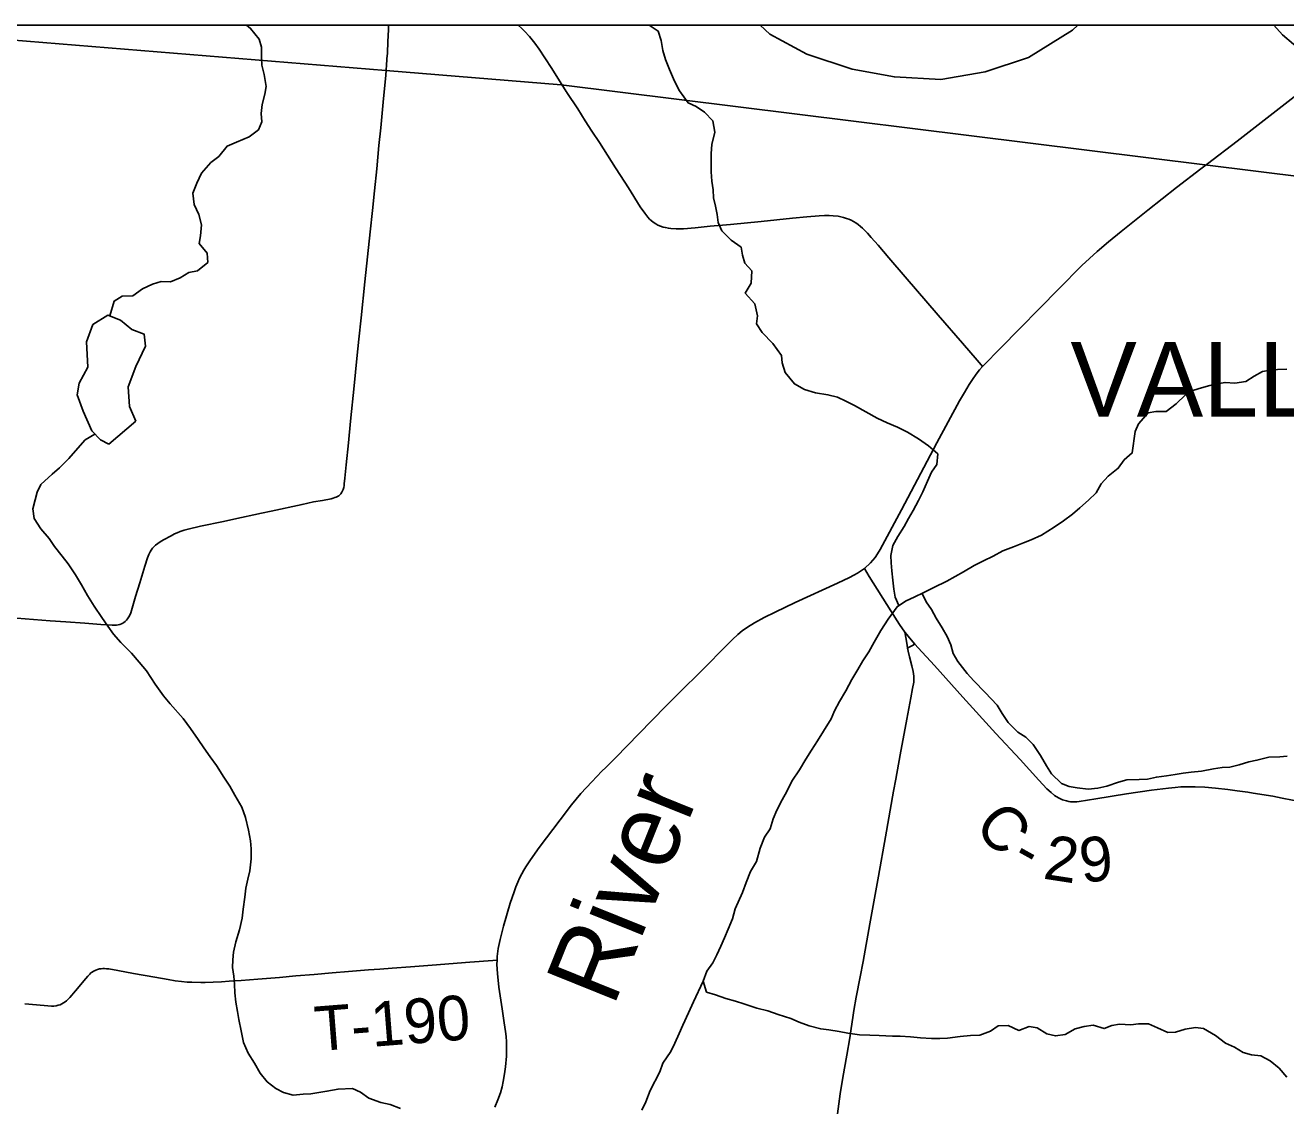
# Model space of a CAD drawing. Extents: x 0 to 1101, y 0 to 440.
# Drawn here: x 842.564 to 844.169, y 380.529 to 381.906 of the extents above; entities that cross this region are included whole.
import ezdxf

# ---------------------------------------------------------------- set-up
doc = ezdxf.new("R2010")
doc.units = 0
for name, color, linetype in [('GM_X_Corporation_Text', 7, 'Continuous'), ('GM_X_County_Road', 7, 'Continuous'), ('GM_X_County_Road_Text', 7, 'Continuous'), ('GM_X_Major_River', 7, 'Continuous'), ('GM_X_Major_River_Text', 7, 'Continuous'), ('GM_X_Minor_Lake', 7, 'Continuous'), ('GM_X_Minor_River', 7, 'Continuous'), ('GM_X_Rail_Line', 7, 'Continuous'), ('GM_X_Township_Road', 7, 'Continuous'), ('GM_X_Township_Road_Text', 7, 'Continuous'), ('SH_Cut_Line', 7, 'Continuous')]:
    doc.layers.add(name, color=color, linetype=linetype)

msp = doc.modelspace()

# ---------------------------------------------------------------- linework, layer by layer
at = {"layer": 'GM_X_County_Road'}
for points in [[(844.7118, 381.648), (844.0658, 381.7282), (843.2462, 381.8298), (843.023, 381.8481), (842.3157, 381.9059), (841.8133, 381.9059), (841.796, 381.7031), (841.7269, 380.895), (841.7131, 380.7514), (841.6309, 379.8967), (841.5774, 379.349), (841.4936, 378.5206), (841.4843, 378.4003), (841.4351, 377.8808), (841.3964, 377.4824), (841.3566, 377.073), (841.3385, 376.8863), (842.3434, 376.7867), (843.147, 376.7122), (843.2235, 376.704), (843.7743, 376.6401), (844.4941, 376.5699)], [(843.1917, 381.9059), (843.1962, 381.9019), (843.1998, 381.8984), (843.2059, 381.8915), (843.2094, 381.8873), (843.2129, 381.883), (843.2183, 381.8753), (843.2254, 381.8642), (843.2343, 381.8506), (843.2528, 381.8216), (843.2532, 381.8209)], [(844.0691, 381.7292), (844.1069, 381.7581), (844.1681, 381.8059), (844.2162, 381.8433), (844.2228, 381.8484), (844.2292, 381.8538), (844.2348, 381.8592), (844.2406, 381.865), (844.2644, 381.8921), (844.2761, 381.9059)], [(843.2532, 381.8209), (843.2537, 381.8202), (843.2674, 381.7994), (843.277, 381.7842), (843.2855, 381.7711), (843.295, 381.7565), (843.3155, 381.7242), (843.3217, 381.7146), (843.3319, 381.6986), (843.3471, 381.6745), (843.3528, 381.6664), (843.3566, 381.6616), (843.3589, 381.6591), (843.3609, 381.6573), (843.3636, 381.6549), (843.3667, 381.6529), (843.3696, 381.6513), (843.3729, 381.6499), (843.3764, 381.6488), (843.379, 381.6481), (843.3829, 381.6473), (843.3862, 381.647), (843.3929, 381.6466), (843.4021, 381.6468), (843.4168, 381.6479), (843.4359, 381.6498), (843.4619, 381.6522), (843.5009, 381.6559), (843.541, 381.6601), (843.559, 381.6618), (843.5748, 381.6631), (843.5815, 381.6634), (843.5876, 381.6635), (843.5927, 381.6633), (843.5989, 381.6626), (843.6024, 381.6619), (843.6059, 381.661), (843.6095, 381.6599), (843.6125, 381.6588), (843.6154, 381.6575), (843.6187, 381.6558), (843.6216, 381.6541), (843.6246, 381.652), (843.6276, 381.6497), (843.6302, 381.6473), (843.6363, 381.6411), (843.6412, 381.6354), (843.6498, 381.6257), (843.6636, 381.6096), (843.6842, 381.5855), (843.7264, 381.5366), (843.7572, 381.5009), (843.7761, 381.4792), (843.781, 381.4735), (843.7829, 381.4714)], [(843.7829, 381.4714), (843.7839, 381.4724), (843.8056, 381.4948), (843.8802, 381.5704), (843.9095, 381.6), (843.9192, 381.6089), (843.9288, 381.6176), (843.9434, 381.6301), (843.9592, 381.6433), (843.9933, 381.6704), (844.03, 381.6991), (844.0609, 381.723), (844.0691, 381.7292)], [(843.6325, 381.2139), (843.6404, 381.2214), (843.6433, 381.2246), (843.6461, 381.2281), (843.6491, 381.2327), (843.6527, 381.2385), (843.6795, 381.2889), (843.7248, 381.374), (843.7535, 381.4277), (843.7597, 381.4384), (843.7658, 381.4486), (843.7699, 381.4546), (843.7746, 381.4615), (843.7789, 381.4669), (843.7829, 381.4714)], [(843.1617, 380.528), (843.1659, 380.5377), (843.169, 380.5466), (843.1712, 380.5543), (843.1726, 380.5608), (843.1734, 380.5654), (843.1745, 380.5735), (843.1753, 380.5796), (843.1766, 380.5933), (843.1769, 380.6033), (843.1767, 380.6113), (843.1762, 380.6182), (843.1756, 380.6246), (843.1739, 380.6358), (843.1712, 380.6534), (843.1671, 380.6808), (843.1651, 380.6983), (843.1646, 380.71), (843.1647, 380.7152), (843.165, 380.7199), (843.1663, 380.7303), (843.1686, 380.7418), (843.173, 380.7586), (843.1816, 380.7878), (843.1865, 380.8025), (843.1888, 380.8088), (843.1911, 380.8146), (843.1935, 380.82), (843.1961, 380.8252), (843.1989, 380.8301), (843.2014, 380.8343), (843.2072, 380.8431), (843.2184, 380.8587), (843.2449, 380.8939), (843.2597, 380.9131), (843.2716, 380.9274), (843.2854, 380.9425), (843.2983, 380.9559), (843.3031, 380.9608), (843.3158, 380.9736), (843.3454, 381.0037), (843.3798, 381.0388), (843.4034, 381.0625), (843.419, 381.0777), (843.4326, 381.0913), (843.4508, 381.11), (843.4644, 381.1237), (843.4712, 381.1299), (843.477, 381.1346), (843.4835, 381.1392), (843.4924, 381.1448), (843.5049, 381.1517), (843.5187, 381.1587), (843.5445, 381.171), (843.5982, 381.1955), (843.6133, 381.2028), (843.6188, 381.2056), (843.6235, 381.2082), (843.6275, 381.2108), (843.6325, 381.2139)], [(843.6325, 381.2139), (843.6386, 381.2041), (843.666, 381.16), (843.677, 381.1428), (843.6839, 381.1332), (843.6842, 381.1327), (843.692, 381.1231), (843.6967, 381.1177), (843.701, 381.1129), (843.7216, 381.0905), (843.7576, 381.0502), (843.7998, 381.0038), (843.8308, 380.9708), (843.8546, 380.9446), (843.8647, 380.9337), (843.8701, 380.9287), (843.8747, 380.925), (843.8795, 380.9219), (843.8846, 380.9196), (843.8898, 380.9182), (843.8927, 380.9176), (843.895, 380.9172), (843.8975, 380.9169), (843.9, 380.917), (843.9031, 380.9171), (843.9061, 380.9175), (843.9271, 380.9208), (843.9662, 380.927), (843.9981, 380.9319), (844.0198, 380.9346), (844.0282, 380.9353), (844.0355, 380.9359), (844.0423, 380.9361), (844.0484, 380.9362), (844.0538, 380.9361), (844.0659, 380.9355), (844.0795, 380.9342), (844.095, 380.9325), (844.107, 380.9312), (844.1205, 380.9294), (844.1276, 380.9282), (844.1523, 380.9242), (844.1643, 380.9218), (844.1905, 380.9164)]]:
    msp.add_lwpolyline(points, dxfattribs=at)
msp.add_lwpolyline([(847.9476, 381.9059), (842.3157, 381.9059), (843.023, 381.8481), (843.2462, 381.8298), (844.0658, 381.7282), (844.7118, 381.648), (844.7738, 381.6404), (844.8107, 381.6358), (844.8229, 381.6343), (845.008, 381.6114), (845.0655, 381.6042), (845.3492, 381.569), (845.7047, 381.5258), (845.7218, 381.5239), (845.8327, 381.5116), (846.7534, 381.4335), (846.7617, 381.4329), (846.7789, 381.4314), (846.8323, 381.427), (847.896, 381.3391), (847.9127, 381.5179)], close=True, dxfattribs=at)
at = {"layer": 'GM_X_Major_River'}
for points in [[(844.1704, 381.4679), (844.1586, 381.4673), (844.1491, 381.4666), (844.1393, 381.4649), (844.1286, 381.459), (844.1183, 381.4523), (844.1042, 381.4502), (844.0917, 381.4511), (844.0818, 381.4493), (844.0723, 381.4472), (844.0617, 381.4443), (844.0518, 381.441), (844.0411, 381.4351), (844.0296, 381.4239), (844.0166, 381.4142), (844.0033, 381.414), (843.9938, 381.4122), (843.9815, 381.3983), (843.9772, 381.3885), (843.9734, 381.3612), (843.963, 381.3523), (843.9557, 381.3417), (843.9427, 381.3317), (843.9338, 381.3219), (843.9276, 381.3106), (843.9176, 381.3009), (843.9069, 381.2915), (843.8973, 381.2833), (843.8858, 381.2747), (843.874, 381.2669), (843.8579, 381.2565), (843.8449, 381.2506), (843.835, 381.2466), (843.8221, 381.2418), (843.8088, 381.2367), (843.7962, 381.23), (843.7839, 381.2237), (843.7721, 381.2178), (843.7587, 381.21), (843.7481, 381.2041), (843.7374, 381.1978), (843.721, 381.1901), (843.7072, 381.183), (843.6965, 381.1782), (843.6847, 381.1727), (843.674, 381.1653), (843.6628, 381.1495), (843.6535, 381.1352), (843.645, 381.1201), (843.638, 381.1081), (843.6306, 381.0964), (843.624, 381.0855), (843.6163, 381.0727)], [(843.6163, 381.0727), (843.6089, 381.0583), (843.6008, 381.0448), (843.5945, 381.0327), (843.5902, 381.0225), (843.5805, 381.0071), (843.5728, 380.9947), (843.565, 380.9826), (843.5577, 380.9713), (843.5499, 380.9578), (843.5399, 380.9435), (843.5336, 380.9303), (843.5278, 380.9197), (843.5208, 380.9065), (843.5161, 380.8952), (843.5125, 380.8827), (843.5052, 380.8722), (843.4997, 380.8579), (843.4949, 380.8412), (843.4875, 380.8284), (843.482, 380.8144), (843.4773, 380.8016), (843.4679, 380.7808), (843.4643, 380.768), (843.4592, 380.7548), (843.4542, 380.7438), (843.4495, 380.7333), (843.4444, 380.7223), (843.4393, 380.7121), (843.432, 380.7012), (843.4273, 380.6888), (843.4148, 380.6624), (843.4085, 380.6484), (843.4011, 380.6326), (843.3964, 380.622), (843.3909, 380.6099), (843.3859, 380.599), (843.3758, 380.5843), (843.3722, 380.5734), (843.3598, 380.5493), (843.3543, 380.5349), (843.3492, 380.5243)]]:
    msp.add_lwpolyline(points, dxfattribs=at)
at = {"layer": 'GM_X_Minor_Lake'}
for points in [[(842.7048, 381.4019), (842.6967, 381.4202), (842.6951, 381.4453), (842.7049, 381.4714), (842.717, 381.4971), (842.7153, 381.5126), (842.6999, 381.5186), (842.6853, 381.5305), (842.669, 381.5368), (842.6499, 381.5246), (842.6421, 381.5026), (842.6439, 381.4703), (842.6326, 381.45), (842.6302, 381.4352), (842.6379, 381.4146), (842.6489, 381.3894), (842.6597, 381.3778), (842.6703, 381.3724)], [(842.6703, 381.3724), (842.7048, 381.4019)]]:
    msp.add_lwpolyline(points, dxfattribs=at)
at = {"layer": 'GM_X_Minor_River'}
for points in [[(842.6718, 381.5358), (842.6772, 381.5546), (842.6876, 381.5609), (842.7012, 381.5614), (842.7135, 381.57), (842.726, 381.5763), (842.7371, 381.5796), (842.7488, 381.579), (842.7614, 381.5842), (842.7725, 381.5912), (842.7835, 381.593), (842.7965, 381.6038), (842.7955, 381.6156), (842.7855, 381.6279), (842.7871, 381.6377), (842.7884, 381.6517), (842.7852, 381.6647), (842.7793, 381.6777), (842.7772, 381.6922), (842.7823, 381.7046), (842.7886, 381.7174), (842.8001, 381.7309), (842.8104, 381.7388), (842.8209, 381.7519), (842.8331, 381.7571), (842.8491, 381.7637), (842.8609, 381.7726), (842.8652, 381.7828), (842.8642, 381.7935), (842.8655, 381.8048), (842.8691, 381.8181), (842.8708, 381.8279), (842.8683, 381.8432), (842.8654, 381.855), (842.8648, 381.8648), (842.865, 381.8778), (842.8617, 381.888), (842.8509, 381.9019), (842.8459, 381.9059)], [(843.6762, 381.1668), (843.6715, 381.1778), (843.6701, 381.1877), (843.6688, 381.1991), (843.6674, 381.2113), (843.6664, 381.2212), (843.6662, 381.2307), (843.6686, 381.2436), (843.6752, 381.2548), (843.683, 381.2677), (843.6884, 381.2778), (843.6946, 381.288), (843.7012, 381.3008), (843.7067, 381.3117), (843.7126, 381.3253), (843.718, 381.3367), (843.7246, 381.3464), (843.7259, 381.3601), (843.7139, 381.3705), (843.7012, 381.3794), (843.6873, 381.3879), (843.6745, 381.3942), (843.6613, 381.3997), (843.6485, 381.4056), (843.6342, 381.4137), (843.6199, 381.4215), (843.609, 381.427), (843.598, 381.4321), (843.5859, 381.4353), (843.5704, 381.4378), (843.5561, 381.4421), (843.5433, 381.4492), (843.5314, 381.4638), (843.5278, 381.476), (843.5271, 381.4855), (843.516, 381.5004), (843.5021, 381.5147), (843.4951, 381.5258), (843.4963, 381.536), (843.4928, 381.5512), (843.4808, 381.5647), (843.4882, 381.5775), (843.4892, 381.593), (843.4802, 381.603), (843.4773, 381.613), (843.4755, 381.6232), (843.4628, 381.6321), (843.4508, 381.6441), (843.4464, 381.6548), (843.445, 381.6647), (843.4429, 381.6753), (843.4404, 381.686), (843.4398, 381.6962), (843.4384, 381.7073), (843.4374, 381.7191), (843.4372, 381.7301), (843.4374, 381.7426), (843.4383, 381.754), (843.4419, 381.7699), (843.4394, 381.7843), (843.429, 381.7951), (843.4184, 381.8025), (843.4079, 381.8072), (843.3971, 381.8225), (843.3905, 381.8347), (843.3842, 381.8493), (843.3791, 381.8622), (843.3758, 381.8737), (843.3737, 381.8862), (843.3697, 381.8984), (843.3584, 381.9058), (843.3577, 381.9059)], [(844.1535, 381.9059), (844.1536, 381.9058), (844.1648, 381.8935), (844.179, 381.8819), (844.1925, 381.8726)], [(842.6196, 381.3541), (842.6308, 381.3672), (842.6404, 381.3781), (842.6528, 381.3853)], [(843.0419, 380.5267), (843.0287, 380.5314), (843.0166, 380.5342), (843.0015, 380.5398), (842.9907, 380.5475), (842.9805, 380.5518), (842.9623, 380.5513), (842.9482, 380.5485), (842.9277, 380.5453), (842.9179, 380.5447), (842.905, 380.5437), (842.8929, 380.5469), (842.8831, 380.552), (842.8722, 380.5605), (842.8633, 380.5713), (842.8559, 380.5843), (842.8477, 380.5969), (842.8418, 380.6107), (842.839, 380.6255), (842.8358, 380.64), (842.8344, 380.6499), (842.8323, 380.662), (842.831, 380.6738), (842.8304, 380.6848), (842.8294, 380.6951), (842.828, 380.7061), (842.8285, 380.7156), (842.829, 380.7255), (842.8322, 380.7387), (842.837, 380.7538), (842.8402, 380.769), (842.8415, 380.7804), (842.8436, 380.7955), (842.8449, 380.8069), (842.8473, 380.8186), (842.8498, 380.8292), (842.8515, 380.8444), (842.8517, 380.8573), (842.8507, 380.8675), (842.8482, 380.8809), (842.8446, 380.8969), (842.8399, 380.9102), (842.831, 380.9255), (842.8247, 380.937), (842.8169, 380.9485), (842.8076, 380.9631), (842.7994, 380.9742), (842.7913, 380.9857), (842.7842, 380.9964), (842.7745, 381.0102), (842.7652, 381.0229), (842.7484, 381.0417), (842.7399, 381.0521), (842.7295, 381.067), (842.7183, 381.0839), (842.709, 381.095), (842.6993, 381.1062), (842.6858, 381.12), (842.6765, 381.1304), (842.6691, 381.1408), (842.6616, 381.1519), (842.6516, 381.1661), (842.6431, 381.1799), (842.6357, 381.1933), (842.6279, 381.2059), (842.6186, 381.2201), (842.6111, 381.2297), (842.6014, 381.242), (842.5944, 381.2523), (842.5839, 381.2646), (842.5754, 381.2776), (842.5737, 381.2902), (842.5768, 381.3015), (842.5793, 381.3114), (842.5839, 381.3212), (842.5981, 381.3343), (842.6077, 381.3421), (842.6196, 381.3541)], [(843.7058, 381.1824), (843.7112, 381.1716), (843.7179, 381.162), (843.7238, 381.1509), (843.7313, 381.1387), (843.7379, 381.1276), (843.7423, 381.1169), (843.7456, 381.1058), (843.7515, 381.0955), (843.7634, 381.0805), (843.7716, 381.0709), (843.7862, 381.0563), (843.8015, 381.0401), (843.8078, 381.0294), (843.8156, 381.0179), (843.828, 381.0056), (843.8381, 380.9994), (843.8475, 380.9898), (843.8567, 380.976), (843.8645, 380.963), (843.8708, 380.9526), (843.8832, 380.9403), (843.893, 380.9364), (843.9032, 380.9347), (843.9172, 380.933), (843.9297, 380.9344), (843.9411, 380.9369), (843.956, 380.942), (843.9666, 380.9449), (843.9825, 380.9454), (843.9931, 380.946), (844.0042, 380.9485), (844.0171, 380.9499), (844.0281, 380.9516), (844.0383, 380.9534), (844.0486, 380.9548), (844.0615, 380.9561), (844.0771, 380.9589), (844.0881, 380.9607), (844.0976, 380.9613), (844.1097, 380.9642), (844.1219, 380.9678), (844.1322, 380.9699), (844.1474, 380.9739), (844.1614, 380.9741), (844.1709, 380.9751)], [(843.4273, 380.6888), (843.4316, 380.6747), (843.4429, 380.6711), (843.4561, 380.6667), (843.4682, 380.6632), (843.4788, 380.6596), (843.4954, 380.6544), (843.5094, 380.6508), (843.5226, 380.6461), (843.5388, 380.6409), (843.5493, 380.6366), (843.5621, 380.6319), (843.5769, 380.6279), (843.5871, 380.6266), (843.6003, 380.6245), (843.6113, 380.6225), (843.626, 380.6204), (843.6393, 380.6198), (843.6514, 380.6193), (843.6684, 380.6187), (843.6779, 380.6185), (843.6912, 380.6176), (843.7037, 380.6167), (843.7177, 380.6157), (843.7283, 380.6156), (843.7381, 380.6162), (843.7545, 380.6183), (843.7677, 380.6196), (843.7795, 380.6198), (843.7932, 380.6249), (843.8028, 380.6316), (843.8153, 380.6322), (843.8292, 380.626), (843.8422, 380.6311), (843.8524, 380.6294), (843.8648, 380.6217), (843.8757, 380.6189), (843.8879, 380.6206), (843.9009, 380.628), (843.9123, 380.6309), (843.9237, 380.6327), (843.9376, 380.6283), (843.9475, 380.6323), (843.9574, 380.6337), (843.9718, 380.6331), (843.9813, 380.6345), (843.9942, 380.6343), (844.0055, 380.6293), (844.0187, 380.6234), (844.0285, 380.6236), (844.0407, 380.6276), (844.054, 380.6297), (844.0642, 380.6285), (844.0796, 380.6195), (844.092, 380.6095), (844.1037, 380.6044), (844.1149, 380.5978), (844.1255, 380.595), (844.1372, 380.5937), (844.1489, 380.5871), (844.1605, 380.5778), (844.1702, 380.5663)]]:
    msp.add_lwpolyline(points, dxfattribs=at)
at = {"layer": 'GM_X_Rail_Line'}
msp.add_lwpolyline([(843.4998, 381.9059), (843.512, 381.8943), (843.559, 381.8692), (843.6167, 381.8497), (843.6707, 381.84), (843.7297, 381.8369), (843.786, 381.8464), (843.8415, 381.8647), (843.8973, 381.8995), (843.904, 381.9059)], dxfattribs=at)
at = {"layer": 'GM_X_Township_Road'}
for points in [[(843.0246, 381.8629), (843.0251, 381.8702), (843.0258, 381.885), (843.0264, 381.8999), (843.0266, 381.9059)], [(842.5533, 381.1509), (842.5959, 381.1476), (842.6157, 381.1462), (842.6399, 381.1445), (842.6603, 381.143), (842.6746, 381.142), (842.6776, 381.142), (842.6801, 381.1421), (842.6823, 381.1424), (842.6843, 381.1429), (842.6865, 381.1437), (842.6882, 381.1445), (842.6897, 381.1454), (842.6913, 381.1467), (842.6928, 381.1482), (842.6944, 381.1502), (842.6959, 381.1524), (842.6974, 381.1554), (842.6983, 381.1578), (842.7009, 381.1666), (842.7044, 381.1784), (842.7098, 381.196), (842.7163, 381.2171), (842.7198, 381.2278), (842.7213, 381.2318), (842.7229, 381.2352), (842.7243, 381.2375), (842.7261, 381.2398), (842.7278, 381.2419), (842.73, 381.2438), (842.7327, 381.246), (842.7359, 381.2481), (842.74, 381.2506), (842.7496, 381.2559), (842.7541, 381.2581), (842.7576, 381.2597), (842.7613, 381.2612), (842.7663, 381.2628), (842.7714, 381.2643), (842.7873, 381.2678), (842.8163, 381.274), (842.8296, 381.2769), (842.8648, 381.2844), (842.877, 381.2871), (842.9164, 381.2958), (842.931, 381.2988), (842.9426, 381.3008), (842.9535, 381.303), (842.9562, 381.3037), (842.9582, 381.3043), (842.96, 381.305), (842.9615, 381.3058), (842.9631, 381.3068), (842.9644, 381.3079), (842.9658, 381.3093), (842.967, 381.3111), (842.968, 381.3129), (842.9688, 381.3149), (842.9695, 381.3173), (842.9699, 381.3198), (842.9702, 381.3221), (842.971, 381.3293), (842.9726, 381.3461), (842.9754, 381.3741), (842.9783, 381.4018), (842.9826, 381.4469), (842.9862, 381.4815), (842.9888, 381.5062), (842.9917, 381.5334), (842.9965, 381.579), (843.0032, 381.6427), (843.006, 381.6699), (843.0087, 381.6952), (843.0115, 381.723), (843.0144, 381.7527), (843.0166, 381.775), (843.0199, 381.8077), (843.0232, 381.8423), (843.0245, 381.862), (843.0246, 381.8629)], [(843.598, 380.5197), (843.6014, 380.545), (843.6048, 380.5658), (843.6101, 380.5945), (843.614, 380.6165), (843.6157, 380.6282), (843.6177, 380.6424), (843.6191, 380.6513), (843.6221, 380.6684), (843.627, 380.694), (843.6307, 380.7138), (843.6393, 380.7615), (843.6503, 380.8222), (843.6594, 380.8726), (843.6694, 380.9304), (843.6724, 380.9457), (843.678, 380.9768), (843.6863, 381.0221), (843.6916, 381.0495), (843.6938, 381.0611), (843.6952, 381.0694), (843.6955, 381.0729), (843.6954, 381.0768), (843.6949, 381.0798), (843.6945, 381.0829), (843.6928, 381.0902), (843.6898, 381.1017), (843.6883, 381.1087), (843.6875, 381.1127), (843.6868, 381.1166), (843.6851, 381.1262), (843.6839, 381.1332)], [(843.6875, 381.1127), (843.6902, 381.1142), (843.693, 381.1158), (843.6967, 381.1177)], [(842.5635, 380.6597), (842.5881, 380.6576), (842.5974, 380.657), (842.6005, 380.657), (842.6034, 380.6573), (842.6061, 380.6579), (842.6083, 380.6587), (842.6108, 380.6598), (842.6129, 380.661), (842.6149, 380.6624), (842.6165, 380.6637), (842.6206, 380.6677), (842.6279, 380.6762), (842.6411, 380.6922), (842.6437, 380.6951), (842.6461, 380.6976), (842.6477, 380.6991), (842.6492, 380.7002), (842.6508, 380.7012), (842.6523, 380.702), (842.6539, 380.7028), (842.656, 380.7036), (842.6585, 380.7042), (842.6608, 380.7045), (842.6627, 380.7047), (842.6648, 380.7047), (842.6673, 380.7045), (842.6704, 380.7042), (842.6819, 380.7021), (842.7017, 380.6985), (842.7291, 380.6937), (842.746, 380.6907), (842.7551, 380.6892), (842.7631, 380.6882), (842.7701, 380.6875), (842.7762, 380.6872), (842.7874, 380.6869), (842.7933, 380.6871), (842.8033, 380.6875), (842.8139, 380.688), (842.8235, 380.6885), (842.8389, 380.6895), (842.8601, 380.6911), (842.8879, 380.6935), (842.9087, 380.6953), (842.9319, 380.6973), (842.9548, 380.6992), (842.9758, 380.701), (843.0012, 380.703), (843.0154, 380.7041), (843.0311, 380.7053), (843.0546, 380.707), (843.0878, 380.7094), (843.1138, 380.7114), (843.1301, 380.7127), (843.1592, 380.7148), (843.1647, 380.7152)]]:
    msp.add_lwpolyline(points, dxfattribs=at)
at = {"layer": 'SH_Cut_Line'}
msp.add_lwpolyline([(850.9258, 381.9059), (837.3258, 381.9059)], dxfattribs=at)

# ---------------------------------------------------------------- texts
at = {"layer": 'GM_X_Corporation_Text'}
msp.add_text('VALLEY HI', height=0.0947, rotation=0, dxfattribs=at).set_placement((843.8948, 381.4076))
at = {"layer": 'GM_X_County_Road_Text'}
for s, rotation, p in [('C', 312.3525, (843.7704, 380.8848)), ('2', 351.2913, (843.8586, 380.8194)), ('9', 6.2286, (843.9093, 380.8137)), ('-', 330.8153, (843.8174, 380.8379))]:
    msp.add_text(s, height=0.0568, rotation=rotation, dxfattribs=at).set_placement(p)
at = {"layer": 'GM_X_Major_River_Text'}
msp.add_text('River', height=0.09473, rotation=68.0539, dxfattribs=at).set_placement((843.3127, 380.6545))
at = {"layer": 'GM_X_Township_Road_Text'}
msp.add_text('T-190', height=0.05682, rotation=4.5068, dxfattribs=at).set_placement((842.9346, 380.5994))

doc.saveas('drawing.dxf')
